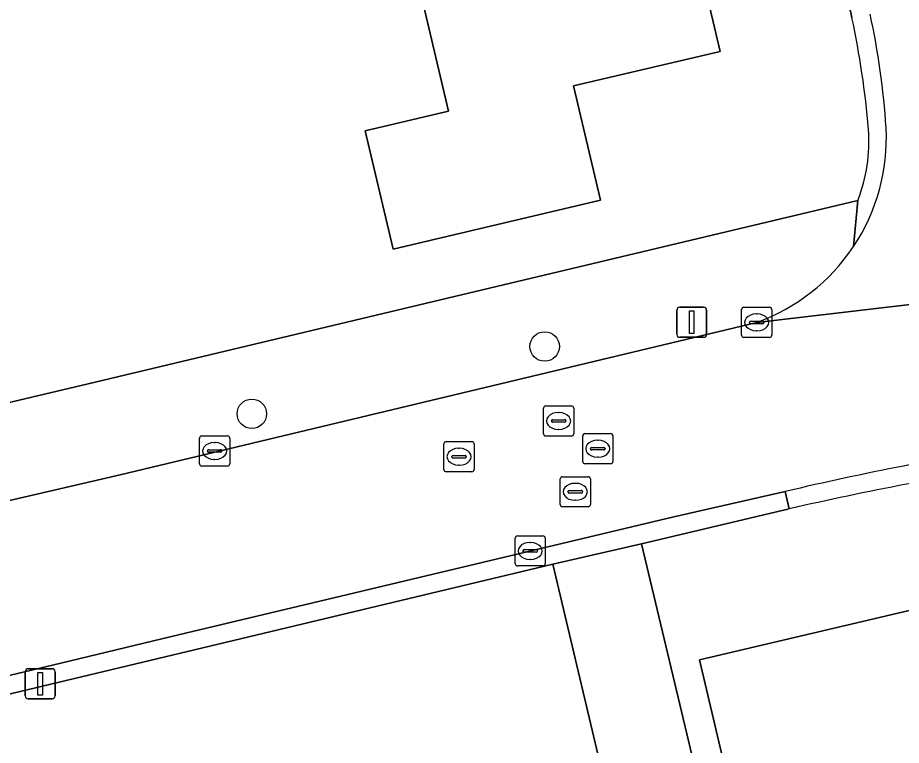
# Model space of a CAD drawing. Extents: x 157648 to 158502, y 379212 to 380938.
# Drawn here: x 158249.9 to 158279.25, y 380590.04 to 380614.21 of the extents above; entities that cross this region are included whole.
import ezdxf

# ---------------------------------------------------------------- set-up
doc = ezdxf.new("R2010")
doc.units = 0
for name, color, linetype in [('IMGEO_Boom', 7, 'Continuous'), ('IMGEO_Erf', 7, 'Continuous'), ('IMGEO_Kolk', 7, 'Continuous'), ('IMGEO_Lichtmast', 7, 'Continuous'), ('IMGEO_Pand', 7, 'Continuous'), ('IMGEO_Rijbaan_lokaal_open', 7, 'Continuous'), ('IMGEO_Rioolput', 7, 'Continuous'), ('IMGEO_Voetpad_open', 7, 'Continuous')]:
    doc.layers.add(name, color=color, linetype=linetype)

msp = doc.modelspace()

# ---------------------------------------------------------------- linework, layer by layer
at = {"layer": 'IMGEO_Boom'}
for centre in [(158267.406, 380603.289), (158257.68, 380601.055)]:
    msp.add_circle(centre, 0.489, dxfattribs=at)
at = {"layer": 'IMGEO_Erf'}
for points in [[(158264.89, 380648.323), (158266.508, 380641.458), (158268.126, 380634.592), (158263.426, 380633.484), (158264.346, 380629.582), (158265.266, 380625.678), (158270.005, 380626.795), (158271.62, 380619.942), (158273.235, 380613.091), (158268.359, 380611.941), (158269.253, 380608.147), (158262.371, 380606.525), (158261.446, 380610.453), (158264.213, 380611.105), (158262.63, 380617.823), (158259.849, 380617.168), (158258.232, 380624.028), (158257.314, 380627.924), (158256.383, 380631.874), (158257.477, 380632.132), (158255.871, 380638.953), (158257.561, 380639.351), (158255.967, 380646.114)], [(158277.607, 380614.209), (158276.868, 380617.835), (158274.835, 380626.514), (158274.294, 380628.549), (158272.481, 380635.085), (158270.472, 380641.386), (158268.423, 380647.352)], [(158209.338, 380591.898), (158252.238, 380602.054), (158263.48, 380604.733), (158277.805, 380608.138)], [(158275.52, 380597.895), (158270.622, 380596.741), (158276.052, 380573.949)]]:
    msp.add_lwpolyline(points, dxfattribs=at)
for points in [[(158272.045, 380574.154), (158269.772, 380583.761), (158270.53, 380584.007), (158267.677, 380596.065), (158220.427, 380584.764), (158218.078, 380583.925), (158220.689, 380572.538), (158223.255, 380573.155), (158225.417, 380563.757), (158229.59, 380564.718), (158250.109, 380569.646), (158256.438, 380571.128), (158256.573, 380570.551)], [(158284.202, 380578.996), (158282.375, 380586.733), (158274.437, 380584.859), (158272.544, 380592.878), (158280.783, 380594.822), (158280.817, 380594.677), (158283.016, 380595.196), (158283.254, 380594.187), (158287.998, 380595.307), (158291.445, 380580.706), (158292.253, 380577.282), (158285.011, 380575.572)]]:
    msp.add_lwpolyline(points, close=True, dxfattribs=at)
for centre, radius, start, end in [((158249.978, 380608.224), 28.27, 4.6174, 12.222), ((158272.746, 380610.097), 5.425, 338.8341, 4.2609), ((158300.695, 380488.355), 112.395, 98.87864, 102.94344)]:
    msp.add_arc(centre, radius, start, end, dxfattribs=at)
at = {"layer": 'IMGEO_Kolk'}
for p, q in [((158274.02, 380604.59), (158274.872, 380604.59)), ((158273.945, 380603.664), (158273.945, 380604.516)), ((158274.433, 380604.37), (158274.458, 380604.37)), ((158274.946, 380604.516), (158274.946, 380603.664)), ((158274.204, 380604.084), (158274.204, 380604.096)), ((158274.642, 380604.047), (158274.244, 380604.047)), ((158274.247, 380604.133), (158274.645, 380604.133)), ((158274.688, 380604.096), (158274.688, 380604.084)), ((158274.456, 380603.81), (158274.431, 380603.81)), ((158274.872, 380603.59), (158274.02, 380603.59)), ((158255.944, 380599.393), (158255.944, 380600.245)), ((158256.019, 380600.319), (158256.871, 380600.319)), ((158256.945, 380600.245), (158256.945, 380599.393)), ((158256.246, 380599.862), (158256.644, 380599.862)), ((158256.432, 380600.099), (158256.457, 380600.099)), ((158256.203, 380599.813), (158256.203, 380599.825)), ((158256.641, 380599.776), (158256.243, 380599.776)), ((158256.687, 380599.825), (158256.687, 380599.813)), ((158256.871, 380599.319), (158256.019, 380599.319)), ((158256.455, 380599.539), (158256.43, 380599.539)), ((158266.424, 380596.074), (158266.424, 380596.926)), ((158266.499, 380597), (158267.351, 380597)), ((158267.425, 380596.926), (158267.425, 380596.074)), ((158266.912, 380596.78), (158266.937, 380596.78)), ((158266.683, 380596.494), (158266.683, 380596.506)), ((158267.121, 380596.457), (158266.723, 380596.457)), ((158266.726, 380596.543), (158267.124, 380596.543)), ((158267.167, 380596.506), (158267.167, 380596.494)), ((158266.935, 380596.22), (158266.91, 380596.22)), ((158267.351, 380596), (158266.499, 380596))]:
    msp.add_line(p, q, dxfattribs=at)
for points in [[(158274.02, 380604.59), (158274.872, 380604.59)], [(158273.945, 380603.664), (158273.945, 380604.516)], [(158274.946, 380604.516), (158274.946, 380603.664)], [(158274.872, 380603.59), (158274.02, 380603.59)], [(158255.944, 380599.393), (158255.944, 380600.245)], [(158256.019, 380600.319), (158256.871, 380600.319)], [(158256.945, 380600.245), (158256.945, 380599.393)], [(158256.871, 380599.319), (158256.019, 380599.319)], [(158266.424, 380596.074), (158266.424, 380596.926)], [(158266.499, 380597), (158267.351, 380597)], [(158267.425, 380596.926), (158267.425, 380596.074)], [(158267.351, 380596), (158266.499, 380596)]]:
    msp.add_lwpolyline(points, dxfattribs=at)
for centre, radius, start, end in [((158274.022, 380604.514), 0.0765, 91.552, 178.448), ((158274.022, 380604.514), 0.0765, 91.552, 178.448), ((158274.87, 380604.514), 0.0765, 1.552, 88.448), ((158274.87, 380604.514), 0.0765, 1.552, 88.448), ((158274.244, 380604.093), 0.0403, 85.8775, 175.7526), ((158274.241, 380604.083), 0.0366, 178.938, 274.7102), ((158274.645, 380604.09), 0.043, 264.8664, 352.4533), ((158274.649, 380604.095), 0.0386, 1.7309, 96.639), ((158274.022, 380603.666), 0.0765, 181.552, 268.448), ((158274.022, 380603.666), 0.0765, 181.552, 268.448), ((158274.87, 380603.666), 0.0765, 271.552, 358.448), ((158274.87, 380603.666), 0.0765, 271.552, 358.448), ((158256.021, 380600.243), 0.0765, 91.552, 178.448), ((158256.021, 380600.243), 0.0765, 91.552, 178.448), ((158256.869, 380600.243), 0.0765, 1.552, 88.448), ((158256.869, 380600.243), 0.0765, 1.552, 88.448), ((158256.243, 380599.822), 0.0403, 85.8775, 175.7526), ((158256.648, 380599.824), 0.0386, 1.7309, 96.639), ((158256.24, 380599.812), 0.0366, 178.938, 274.7102), ((158256.644, 380599.819), 0.043, 264.8664, 352.4533), ((158256.021, 380599.395), 0.0765, 181.552, 268.448), ((158256.021, 380599.395), 0.0765, 181.552, 268.448), ((158256.869, 380599.395), 0.0765, 271.552, 358.448), ((158256.869, 380599.395), 0.0765, 271.552, 358.448), ((158266.501, 380596.924), 0.0765, 91.552, 178.448), ((158266.501, 380596.924), 0.0765, 91.552, 178.448), ((158267.349, 380596.924), 0.0765, 1.552, 88.448), ((158267.349, 380596.924), 0.0765, 1.552, 88.448), ((158266.723, 380596.503), 0.0403, 85.8775, 175.7526), ((158266.72, 380596.493), 0.0366, 178.938, 274.7102), ((158267.124, 380596.5), 0.043, 264.8664, 352.4533), ((158267.128, 380596.505), 0.0386, 1.7309, 96.639), ((158266.501, 380596.076), 0.0765, 181.552, 268.448), ((158266.501, 380596.076), 0.0765, 181.552, 268.448), ((158267.349, 380596.076), 0.0765, 271.552, 358.448), ((158267.349, 380596.076), 0.0765, 271.552, 358.448)]:
    msp.add_arc(centre, radius, start, end, dxfattribs=at)
for centre, major_axis, ratio, start_param, end_param in [((158274.432, 380604.09), (-0.387, 0.002), 0.722429, 4.712389, 7.853982), ((158274.457, 380604.09), (-0.39, 0.002), 0.717154, 1.570796, 4.712389), ((158256.431, 380599.819), (-0.387, 0.002), 0.722429, 4.712389, 7.853982), ((158256.456, 380599.819), (-0.39, 0.002), 0.717154, 1.570796, 4.712389), ((158266.911, 380596.5), (-0.387, 0.002), 0.722429, 4.712389, 7.853982), ((158266.936, 380596.5), (-0.39, 0.002), 0.717154, 1.570796, 4.712389)]:
    msp.add_ellipse(centre, major_axis=major_axis, ratio=ratio, start_param=start_param, end_param=end_param, dxfattribs=at)
at = {"layer": 'IMGEO_Lichtmast'}
for p, q in [((158271.892, 380604.594), (158272.682, 380604.594)), ((158272.682, 380604.594), (158271.892, 380604.594)), ((158271.792, 380603.694), (158271.792, 380604.494)), ((158271.792, 380604.494), (158271.792, 380603.694)), ((158272.782, 380604.494), (158272.782, 380603.694)), ((158272.782, 380603.694), (158272.782, 380604.494)), ((158272.682, 380603.594), (158271.892, 380603.594)), ((158271.892, 380603.594), (158272.682, 380603.594)), ((158250.254, 380592.587), (158251.044, 380592.587)), ((158251.044, 380592.587), (158250.254, 380592.587)), ((158250.154, 380591.687), (158250.154, 380592.487)), ((158250.154, 380592.487), (158250.154, 380591.687)), ((158251.144, 380592.487), (158251.144, 380591.687)), ((158251.144, 380591.687), (158251.144, 380592.487)), ((158251.044, 380591.587), (158250.254, 380591.587)), ((158250.254, 380591.587), (158251.044, 380591.587))]:
    msp.add_line(p, q, dxfattribs=at)
for points in [[(158272.212, 380604.469), (158272.362, 380604.469), (158272.362, 380603.719), (158272.212, 380603.719), (158272.212, 380604.469)], [(158250.574, 380592.462), (158250.724, 380592.462), (158250.724, 380591.712), (158250.574, 380591.712), (158250.574, 380592.462)]]:
    msp.add_lwpolyline(points, dxfattribs=at)
for centre, start, end in [((158271.892, 380604.494), 90, 180), ((158271.892, 380604.494), 90, 180), ((158272.682, 380604.494), 0, 90), ((158272.682, 380604.494), 360, 90), ((158271.892, 380603.694), 180, 270), ((158271.892, 380603.694), 180, 270), ((158272.682, 380603.694), 270, 0), ((158272.682, 380603.694), 270, 0), ((158250.254, 380592.487), 90, 180), ((158250.254, 380592.487), 90, 180), ((158251.044, 380592.487), 0, 90), ((158251.044, 380592.487), 360, 90), ((158250.254, 380591.687), 180, 270), ((158250.254, 380591.687), 180, 270), ((158251.044, 380591.687), 270, 0), ((158251.044, 380591.687), 270, 0)]:
    msp.add_arc(centre, 0.1, start, end, dxfattribs=at)
at = {"layer": 'IMGEO_Pand'}
for points in [[(158271.62, 380619.942), (158262.63, 380617.823), (158264.213, 380611.105), (158261.446, 380610.453), (158262.371, 380606.525), (158269.253, 380608.147), (158268.359, 380611.941), (158273.235, 380613.091)], [(158287.998, 380595.307), (158283.254, 380594.187), (158283.016, 380595.196), (158280.817, 380594.677), (158280.783, 380594.822), (158272.544, 380592.878), (158274.437, 380584.859), (158282.375, 380586.733), (158284.202, 380578.996), (158285.011, 380575.572), (158292.253, 380577.282), (158291.445, 380580.706)]]:
    msp.add_lwpolyline(points, close=True, dxfattribs=at)
at = {"layer": 'IMGEO_Rijbaan_lokaal_open'}
for points in [[(158305.522, 380606.327), (158291.809, 380606.12), (158274.446, 380604.09), (158253.309, 380599.03), (158249.634, 380598.178), (158235.01, 380594.753), (158227.647, 380593.019), (158218.704, 380590.793)], [(158274.446, 380604.09), (158291.809, 380606.12)], [(158271.699, 380597.627), (158275.397, 380598.476)], [(158220.197, 380585.318), (158233.307, 380588.484), (158239.207, 380589.889), (158251.335, 380592.777), (158255.011, 380593.655), (158271.699, 380597.627)]]:
    msp.add_lwpolyline(points, dxfattribs=at)
for centre, radius, start, end in [((158253.625, 380608.956), 25.168, 3.6133, 12.3247), ((158272.251, 380610.21), 6.501, 326.3303, 2.928), ((158272.249, 380610.209), 6.501, 289.7468, 326.3454), ((158298.764, 380499.118), 102.069, 98.72744, 103.23449)]:
    msp.add_arc(centre, radius, start, end, dxfattribs=at)
at = {"layer": 'IMGEO_Rioolput'}
for p, q in [((158267.367, 380600.39), (158267.367, 380601.242)), ((158267.442, 380601.316), (158268.294, 380601.316)), ((158267.855, 380601.096), (158267.88, 380601.096)), ((158268.368, 380601.242), (158268.368, 380600.39)), ((158267.626, 380600.81), (158267.626, 380600.822)), ((158268.064, 380600.773), (158267.666, 380600.773)), ((158267.669, 380600.859), (158268.067, 380600.859)), ((158268.11, 380600.822), (158268.11, 380600.81)), ((158267.878, 380600.536), (158267.853, 380600.536)), ((158268.294, 380600.316), (158267.442, 380600.316)), ((158268.668, 380599.469), (158268.668, 380600.321)), ((158268.743, 380600.395), (158269.595, 380600.395)), ((158269.156, 380600.175), (158269.181, 380600.175)), ((158269.669, 380600.321), (158269.669, 380599.469)), ((158264.059, 380599.203), (158264.059, 380600.055)), ((158264.134, 380600.129), (158264.986, 380600.129)), ((158264.547, 380599.909), (158264.572, 380599.909)), ((158265.06, 380600.055), (158265.06, 380599.203)), ((158268.927, 380599.889), (158268.927, 380599.901)), ((158269.365, 380599.852), (158268.967, 380599.852)), ((158268.97, 380599.938), (158269.368, 380599.938)), ((158269.411, 380599.901), (158269.411, 380599.889)), ((158264.318, 380599.623), (158264.318, 380599.635)), ((158264.756, 380599.586), (158264.358, 380599.586)), ((158264.361, 380599.672), (158264.759, 380599.672)), ((158264.802, 380599.635), (158264.802, 380599.623)), ((158269.179, 380599.615), (158269.154, 380599.615)), ((158264.57, 380599.349), (158264.545, 380599.349)), ((158269.595, 380599.395), (158268.743, 380599.395)), ((158264.986, 380599.129), (158264.134, 380599.129)), ((158267.92, 380598.039), (158267.92, 380598.891)), ((158267.995, 380598.965), (158268.847, 380598.965)), ((158268.408, 380598.745), (158268.433, 380598.745)), ((158268.921, 380598.891), (158268.921, 380598.039)), ((158268.179, 380598.459), (158268.179, 380598.471)), ((158268.617, 380598.422), (158268.219, 380598.422)), ((158268.222, 380598.508), (158268.62, 380598.508)), ((158268.663, 380598.471), (158268.663, 380598.459)), ((158268.431, 380598.185), (158268.406, 380598.185)), ((158268.847, 380597.965), (158267.995, 380597.965))]:
    msp.add_line(p, q, dxfattribs=at)
for points in [[(158267.367, 380600.39), (158267.367, 380601.242)], [(158267.442, 380601.316), (158268.294, 380601.316)], [(158268.368, 380601.242), (158268.368, 380600.39)], [(158268.294, 380600.316), (158267.442, 380600.316)], [(158268.668, 380599.469), (158268.668, 380600.321)], [(158268.743, 380600.395), (158269.595, 380600.395)], [(158269.669, 380600.321), (158269.669, 380599.469)], [(158264.059, 380599.203), (158264.059, 380600.055)], [(158264.134, 380600.129), (158264.986, 380600.129)], [(158265.06, 380600.055), (158265.06, 380599.203)], [(158269.595, 380599.395), (158268.743, 380599.395)], [(158264.986, 380599.129), (158264.134, 380599.129)], [(158267.92, 380598.039), (158267.92, 380598.891)], [(158267.995, 380598.965), (158268.847, 380598.965)], [(158268.921, 380598.891), (158268.921, 380598.039)], [(158268.847, 380597.965), (158267.995, 380597.965)]]:
    msp.add_lwpolyline(points, dxfattribs=at)
for centre, radius, start, end in [((158267.444, 380601.24), 0.0765, 91.552, 178.448), ((158267.444, 380601.24), 0.0765, 91.552, 178.448), ((158268.292, 380601.24), 0.0765, 1.552, 88.448), ((158268.292, 380601.24), 0.0765, 1.552, 88.448), ((158267.666, 380600.819), 0.0403, 85.8775, 175.7526), ((158267.663, 380600.809), 0.0366, 178.938, 274.7102), ((158268.067, 380600.816), 0.043, 264.8664, 352.4533), ((158268.071, 380600.821), 0.0386, 1.7309, 96.639), ((158267.444, 380600.392), 0.0765, 181.552, 268.448), ((158267.444, 380600.392), 0.0765, 181.552, 268.448), ((158268.292, 380600.392), 0.0765, 271.552, 358.448), ((158268.292, 380600.392), 0.0765, 271.552, 358.448), ((158268.745, 380600.319), 0.0765, 91.552, 178.448), ((158268.745, 380600.319), 0.0765, 91.552, 178.448), ((158269.593, 380600.319), 0.0765, 1.552, 88.448), ((158269.593, 380600.319), 0.0765, 1.552, 88.448), ((158264.136, 380600.053), 0.0765, 91.552, 178.448), ((158264.136, 380600.053), 0.0765, 91.552, 178.448), ((158264.984, 380600.053), 0.0765, 1.552, 88.448), ((158264.984, 380600.053), 0.0765, 1.552, 88.448), ((158268.967, 380599.898), 0.0403, 85.8775, 175.7526), ((158268.964, 380599.888), 0.0366, 178.938, 274.7102), ((158269.368, 380599.895), 0.043, 264.8664, 352.4533), ((158269.372, 380599.9), 0.0386, 1.7309, 96.639), ((158264.358, 380599.632), 0.0403, 85.8775, 175.7526), ((158264.355, 380599.622), 0.0366, 178.938, 274.7102), ((158264.759, 380599.629), 0.043, 264.8664, 352.4533), ((158264.763, 380599.634), 0.0386, 1.7309, 96.639), ((158268.745, 380599.471), 0.0765, 181.552, 268.448), ((158268.745, 380599.471), 0.0765, 181.552, 268.448), ((158269.593, 380599.471), 0.0765, 271.552, 358.448), ((158269.593, 380599.471), 0.0765, 271.552, 358.448), ((158264.136, 380599.205), 0.0765, 181.552, 268.448), ((158264.136, 380599.205), 0.0765, 181.552, 268.448), ((158264.984, 380599.205), 0.0765, 271.552, 358.448), ((158264.984, 380599.205), 0.0765, 271.552, 358.448), ((158267.997, 380598.889), 0.0765, 91.552, 178.448), ((158267.997, 380598.889), 0.0765, 91.552, 178.448), ((158268.845, 380598.889), 0.0765, 1.552, 88.448), ((158268.845, 380598.889), 0.0765, 1.552, 88.448), ((158268.219, 380598.468), 0.0403, 85.8775, 175.7526), ((158268.216, 380598.458), 0.0366, 178.938, 274.7102), ((158268.62, 380598.465), 0.043, 264.8664, 352.4533), ((158268.624, 380598.47), 0.0386, 1.7309, 96.639), ((158267.997, 380598.041), 0.0765, 181.552, 268.448), ((158267.997, 380598.041), 0.0765, 181.552, 268.448), ((158268.845, 380598.041), 0.0765, 271.552, 358.448), ((158268.845, 380598.041), 0.0765, 271.552, 358.448)]:
    msp.add_arc(centre, radius, start, end, dxfattribs=at)
for centre, major_axis, ratio, start_param, end_param in [((158267.854, 380600.816), (-0.387, 0.002), 0.722429, 4.712389, 7.853982), ((158267.879, 380600.816), (-0.39, 0.002), 0.717154, 1.570796, 4.712389), ((158269.155, 380599.895), (-0.387, 0.002), 0.722429, 4.712389, 7.853982), ((158269.18, 380599.895), (-0.39, 0.002), 0.717154, 1.570796, 4.712389), ((158264.546, 380599.629), (-0.387, 0.002), 0.722429, 4.712389, 7.853982), ((158264.571, 380599.629), (-0.39, 0.002), 0.717154, 1.570796, 4.712389), ((158268.407, 380598.465), (-0.387, 0.002), 0.722429, 4.712389, 7.853982), ((158268.432, 380598.465), (-0.39, 0.002), 0.717154, 1.570796, 4.712389)]:
    msp.add_ellipse(centre, major_axis=major_axis, ratio=ratio, start_param=start_param, end_param=end_param, dxfattribs=at)
at = {"layer": 'IMGEO_Voetpad_open'}
for points in [[(158268.951, 380647.635), (158268.233, 380649.501), (158266.856, 380653.04), (158265.25, 380657.252), (158264.64, 380657.11), (158266.359, 380652.693), (158268.423, 380647.352), (158270.472, 380641.386), (158272.481, 380635.085), (158274.294, 380628.549), (158274.835, 380626.514), (158276.868, 380617.835), (158277.607, 380614.209)], [(158277.661, 380606.606), (158277.805, 380608.138), (158263.48, 380604.733), (158252.238, 380602.054), (158209.338, 380591.898), (158209.284, 380591.839), (158206.898, 380589.238), (158205.347, 380587.551), (158203.054, 380585.037), (158158.961, 380536.699), (158161.006, 380534.247), (158166.087, 380539.848), (158177.834, 380552.801), (158184.482, 380560.078), (158187.705, 380563.61), (158190.145, 380566.306), (158196.246, 380572.942), (158201.362, 380578.522), (158204.43, 380581.784), (158205.278, 380582.686)], [(158277.805, 380608.138), (158277.661, 380606.606)], [(158218.704, 380590.793), (158227.647, 380593.019), (158235.01, 380594.753), (158249.634, 380598.178), (158253.309, 380599.03), (158274.446, 380604.09)], [(158267.677, 380596.065), (158270.622, 380596.741), (158275.52, 380597.895), (158275.397, 380598.476), (158271.699, 380597.627), (158255.011, 380593.655), (158251.335, 380592.777), (158239.207, 380589.889), (158233.307, 380588.484), (158220.197, 380585.318)], [(158275.397, 380598.476), (158275.52, 380597.895)], [(158217.925, 380584.488), (158218.078, 380583.925), (158220.427, 380584.764), (158267.677, 380596.065)]]:
    msp.add_lwpolyline(points, dxfattribs=at)
msp.add_lwpolyline([(158255.412, 380565.654), (158276.819, 380570.638), (158276.091, 380573.783), (158276.052, 380573.949), (158270.622, 380596.741), (158267.677, 380596.065), (158270.53, 380584.007), (158269.772, 380583.761), (158272.045, 380574.154), (158256.573, 380570.551), (158256.438, 380571.128), (158250.109, 380569.646), (158229.59, 380564.718), (158225.417, 380563.757), (158226.289, 380559.958), (158228.361, 380560.43), (158244.059, 380564.165), (158244.869, 380560.687), (158246.269, 380554.686), (158257.404, 380557.232)], close=True, dxfattribs=at)
for centre, radius, start, end in [((158253.625, 380608.956), 25.168, 3.6133, 12.3247), ((158249.978, 380608.224), 28.27, 4.6174, 12.222), ((158272.251, 380610.21), 6.501, 326.3303, 2.928), ((158272.746, 380610.097), 5.425, 338.8341, 4.2609), ((158272.249, 380610.209), 6.501, 289.7468, 326.3454), ((158298.764, 380499.118), 102.069, 98.72744, 103.23449), ((158300.695, 380488.355), 112.395, 98.87864, 102.94344)]:
    msp.add_arc(centre, radius, start, end, dxfattribs=at)

doc.saveas('drawing.dxf')
